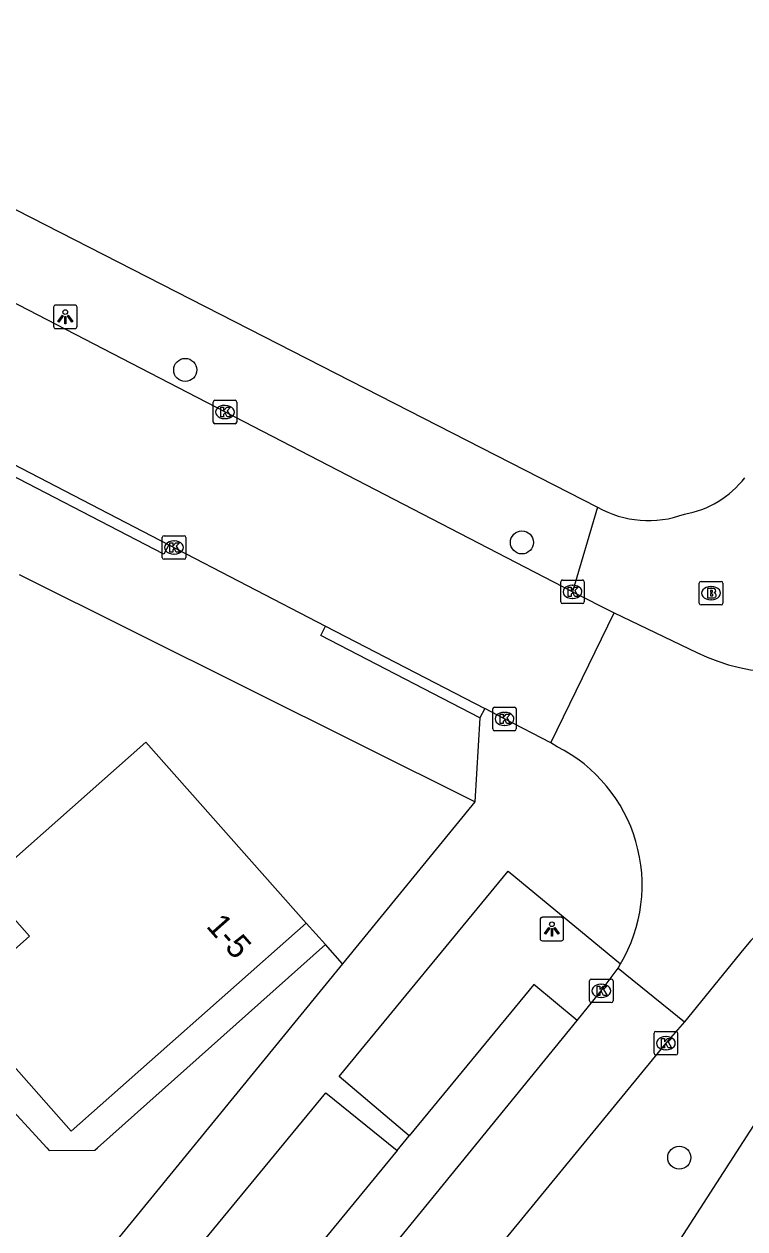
# Model space of a CAD drawing. Extents: x 160356 to 161355, y 381727 to 382845.
# Drawn here: x 160835.4 to 160866, y 381896 to 381947.2 of the extents above; entities that cross this region are included whole.
import ezdxf

# ---------------------------------------------------------------- set-up
doc = ezdxf.new("R2010")
doc.units = 0
for name, color, linetype in [('IMGEO_Berm_groen', 7, 'Continuous'), ('IMGEO_Boom', 7, 'Continuous'), ('IMGEO_Brandkraan', 7, 'Continuous'), ('IMGEO_Kolk', 7, 'Continuous'), ('IMGEO_Lichtpunt', 7, 'Continuous'), ('IMGEO_Pand', 7, 'Continuous'), ('IMGEO_Pand_nummerreeks', 7, 'Continuous'), ('IMGEO_Parkeervlak_open', 7, 'Continuous'), ('IMGEO_Rijbaan_lokaal_open', 7, 'Continuous'), ('IMGEO_Voetpad_halfverhard', 7, 'Continuous'), ('IMGEO_Voetpad_open', 7, 'Continuous')]:
    doc.layers.add(name, color=color, linetype=linetype)

msp = doc.modelspace()

# ---------------------------------------------------------------- linework, layer by layer
at = {"layer": 'IMGEO_Berm_groen'}
msp.add_lwpolyline([(160872.371, 381909.754), (160860.433, 381891.245), (160850.087, 381879.223), (160844.863, 381882.215)], dxfattribs=at)
at = {"layer": 'IMGEO_Boom'}
for centre in [(160842.225, 381932.523), (160856.518, 381925.194), (160863.198, 381899.059)]:
    msp.add_circle(centre, 0.489, dxfattribs=at)
at = {"layer": 'IMGEO_Brandkraan'}
for p, q in [((160864.05, 381922.612), (160864.05, 381923.464)), ((160864.125, 381923.538), (160864.977, 381923.538)), ((160864.538, 381923.318), (160864.563, 381923.318)), ((160865.051, 381923.464), (160865.051, 381922.612)), ((160864.561, 381922.758), (160864.536, 381922.758)), ((160864.977, 381922.538), (160864.125, 381922.538))]:
    msp.add_line(p, q, dxfattribs=at)
for points in [[(160864.05, 381922.612), (160864.05, 381923.464)], [(160864.125, 381923.538), (160864.977, 381923.538)], [(160864.398, 381923.238), (160864.398, 381922.838), (160864.611, 381922.838)], [(160864.629, 381923.238), (160864.398, 381923.238)], [(160864.577, 381923.157), (160864.523, 381923.157), (160864.523, 381923.081)], [(160865.051, 381923.464), (160865.051, 381922.612)], [(160864.523, 381923.081), (160864.576, 381923.081)], [(160864.585, 381923.005), (160864.523, 381923.005), (160864.523, 381922.924)], [(160864.523, 381922.924), (160864.585, 381922.924)], [(160864.977, 381922.538), (160864.125, 381922.538)]]:
    msp.add_lwpolyline(points, dxfattribs=at)
for centre, radius, start, end in [((160864.127, 381923.462), 0.0765, 91.552, 178.448), ((160864.127, 381923.462), 0.0765, 91.552, 178.448), ((160864.578, 381923.119), 0.0379, 267.8285, 90.9355), ((160864.633, 381923.093), 0.145, 59.4692, 91.5367), ((160864.658, 381923.14), 0.0922, 285.5137, 58.1501), ((160864.975, 381923.462), 0.0765, 1.552, 88.448), ((160864.975, 381923.462), 0.0765, 1.552, 88.448), ((160864.586, 381922.964), 0.0404, 269.8759, 90.5077), ((160864.617, 381923.089), 0.251, 268.6676, 293.5347), ((160864.663, 381922.948), 0.105, 301.3115, 78.989), ((160864.127, 381922.614), 0.0765, 181.552, 268.448), ((160864.127, 381922.614), 0.0765, 181.552, 268.448), ((160864.975, 381922.614), 0.0765, 271.552, 358.448), ((160864.975, 381922.614), 0.0765, 271.552, 358.448)]:
    msp.add_arc(centre, radius, start, end, dxfattribs=at)
for centre, major_axis, ratio, start_param, end_param in [((160864.537, 381923.038), (-0.387, 0.002), 0.722429, 4.712389, 7.853982), ((160864.562, 381923.038), (-0.39, 0.002), 0.717154, 1.570796, 4.712389)]:
    msp.add_ellipse(centre, major_axis=major_axis, ratio=ratio, start_param=start_param, end_param=end_param, dxfattribs=at)
at = {"layer": 'IMGEO_Kolk'}
for p, q in [((160843.413, 381930.308), (160843.413, 381931.16)), ((160843.488, 381931.234), (160844.34, 381931.234)), ((160843.901, 381931.014), (160843.926, 381931.014)), ((160844.414, 381931.16), (160844.414, 381930.308)), ((160843.924, 381930.454), (160843.899, 381930.454)), ((160844.34, 381930.234), (160843.488, 381930.234)), ((160841.251, 381924.555), (160841.251, 381925.407)), ((160841.326, 381925.481), (160842.178, 381925.481)), ((160841.739, 381925.261), (160841.764, 381925.261)), ((160842.252, 381925.407), (160842.252, 381924.555)), ((160841.762, 381924.701), (160841.737, 381924.701)), ((160842.178, 381924.481), (160841.326, 381924.481)), ((160858.167, 381922.672), (160858.167, 381923.524)), ((160858.242, 381923.598), (160859.094, 381923.598)), ((160858.655, 381923.378), (160858.68, 381923.378)), ((160859.168, 381923.524), (160859.168, 381922.672)), ((160858.678, 381922.818), (160858.653, 381922.818)), ((160859.094, 381922.598), (160858.242, 381922.598)), ((160855.28, 381917.27), (160855.28, 381918.122)), ((160855.355, 381918.196), (160856.207, 381918.196)), ((160856.281, 381918.122), (160856.281, 381917.27)), ((160855.768, 381917.976), (160855.793, 381917.976)), ((160856.207, 381917.196), (160855.355, 381917.196)), ((160855.791, 381917.416), (160855.766, 381917.416)), ((160859.388, 381905.721), (160859.388, 381906.573)), ((160859.463, 381906.647), (160860.315, 381906.647)), ((160859.876, 381906.427), (160859.901, 381906.427)), ((160860.389, 381906.573), (160860.389, 381905.721)), ((160859.899, 381905.867), (160859.874, 381905.867)), ((160860.315, 381905.647), (160859.463, 381905.647)), ((160862.13, 381903.498), (160862.13, 381904.35)), ((160862.205, 381904.424), (160863.057, 381904.424)), ((160862.618, 381904.204), (160862.643, 381904.204)), ((160863.131, 381904.35), (160863.131, 381903.498)), ((160863.057, 381903.424), (160862.205, 381903.424)), ((160862.641, 381903.644), (160862.616, 381903.644))]:
    msp.add_line(p, q, dxfattribs=at)
for points in [[(160843.413, 381930.308), (160843.413, 381931.16)], [(160843.488, 381931.234), (160844.34, 381931.234)], [(160843.734, 381930.934), (160843.857, 381930.934), (160843.857, 381930.783), (160843.987, 381930.934), (160844.151, 381930.934), (160844.005, 381930.783), (160844.158, 381930.534), (160844.006, 381930.534), (160843.921, 381930.698), (160843.857, 381930.631), (160843.857, 381930.534), (160843.734, 381930.534), (160843.734, 381930.934)], [(160844.414, 381931.16), (160844.414, 381930.308)], [(160844.34, 381930.234), (160843.488, 381930.234)], [(160841.251, 381924.555), (160841.251, 381925.407)], [(160841.326, 381925.481), (160842.178, 381925.481)], [(160842.252, 381925.407), (160842.252, 381924.555)], [(160841.572, 381925.181), (160841.695, 381925.181), (160841.695, 381925.03), (160841.825, 381925.181), (160841.989, 381925.181), (160841.843, 381925.03), (160841.996, 381924.781), (160841.844, 381924.781), (160841.759, 381924.945), (160841.695, 381924.878), (160841.695, 381924.781), (160841.572, 381924.781), (160841.572, 381925.181)], [(160842.178, 381924.481), (160841.326, 381924.481)], [(160858.167, 381922.672), (160858.167, 381923.524)], [(160858.242, 381923.598), (160859.094, 381923.598)], [(160858.488, 381923.298), (160858.611, 381923.298), (160858.611, 381923.147), (160858.741, 381923.298), (160858.905, 381923.298), (160858.759, 381923.147), (160858.912, 381922.898), (160858.76, 381922.898), (160858.675, 381923.062), (160858.611, 381922.995), (160858.611, 381922.898), (160858.488, 381922.898), (160858.488, 381923.298)], [(160859.168, 381923.524), (160859.168, 381922.672)], [(160859.094, 381922.598), (160858.242, 381922.598)], [(160855.28, 381917.27), (160855.28, 381918.122)], [(160855.355, 381918.196), (160856.207, 381918.196)], [(160856.281, 381918.122), (160856.281, 381917.27)], [(160855.601, 381917.896), (160855.724, 381917.896), (160855.724, 381917.745), (160855.854, 381917.896), (160856.018, 381917.896), (160855.872, 381917.745), (160856.025, 381917.496), (160855.873, 381917.496), (160855.788, 381917.66), (160855.724, 381917.593), (160855.724, 381917.496), (160855.601, 381917.496), (160855.601, 381917.896)], [(160856.207, 381917.196), (160855.355, 381917.196)], [(160859.388, 381905.721), (160859.388, 381906.573)], [(160859.463, 381906.647), (160860.315, 381906.647)], [(160859.709, 381906.347), (160859.832, 381906.347), (160859.832, 381906.196), (160859.962, 381906.347), (160860.126, 381906.347), (160859.98, 381906.196), (160860.133, 381905.947), (160859.981, 381905.947), (160859.896, 381906.111), (160859.832, 381906.044), (160859.832, 381905.947), (160859.709, 381905.947), (160859.709, 381906.347)], [(160860.389, 381906.573), (160860.389, 381905.721)], [(160860.315, 381905.647), (160859.463, 381905.647)], [(160862.13, 381903.498), (160862.13, 381904.35)], [(160862.205, 381904.424), (160863.057, 381904.424)], [(160863.131, 381904.35), (160863.131, 381903.498)], [(160862.451, 381904.124), (160862.574, 381904.124), (160862.574, 381903.973), (160862.704, 381904.124), (160862.868, 381904.124), (160862.722, 381903.973), (160862.875, 381903.724), (160862.723, 381903.724), (160862.638, 381903.888), (160862.574, 381903.821), (160862.574, 381903.724), (160862.451, 381903.724), (160862.451, 381904.124)], [(160863.057, 381903.424), (160862.205, 381903.424)]]:
    msp.add_lwpolyline(points, dxfattribs=at)
for centre, start, end in [((160843.49, 381931.158), 91.552, 178.448), ((160843.49, 381931.158), 91.552, 178.448), ((160844.338, 381931.158), 1.552, 88.448), ((160844.338, 381931.158), 1.552, 88.448), ((160843.49, 381930.31), 181.552, 268.448), ((160843.49, 381930.31), 181.552, 268.448), ((160844.338, 381930.31), 271.552, 358.448), ((160844.338, 381930.31), 271.552, 358.448), ((160841.328, 381925.405), 91.552, 178.448), ((160841.328, 381925.405), 91.552, 178.448), ((160842.176, 381925.405), 1.552, 88.448), ((160842.176, 381925.405), 1.552, 88.448), ((160841.328, 381924.557), 181.552, 268.448), ((160841.328, 381924.557), 181.552, 268.448), ((160842.176, 381924.557), 271.552, 358.448), ((160842.176, 381924.557), 271.552, 358.448), ((160858.244, 381923.522), 91.552, 178.448), ((160858.244, 381923.522), 91.552, 178.448), ((160859.092, 381923.522), 1.552, 88.448), ((160859.092, 381923.522), 1.552, 88.448), ((160858.244, 381922.674), 181.552, 268.448), ((160858.244, 381922.674), 181.552, 268.448), ((160859.092, 381922.674), 271.552, 358.448), ((160859.092, 381922.674), 271.552, 358.448), ((160855.357, 381918.12), 91.552, 178.448), ((160855.357, 381918.12), 91.552, 178.448), ((160856.205, 381918.12), 1.552, 88.448), ((160856.205, 381918.12), 1.552, 88.448), ((160855.357, 381917.272), 181.552, 268.448), ((160855.357, 381917.272), 181.552, 268.448), ((160856.205, 381917.272), 271.552, 358.448), ((160856.205, 381917.272), 271.552, 358.448), ((160859.465, 381906.571), 91.552, 178.448), ((160859.465, 381906.571), 91.552, 178.448), ((160860.313, 381906.571), 1.552, 88.448), ((160860.313, 381906.571), 1.552, 88.448), ((160859.465, 381905.723), 181.552, 268.448), ((160859.465, 381905.723), 181.552, 268.448), ((160860.313, 381905.723), 271.552, 358.448), ((160860.313, 381905.723), 271.552, 358.448), ((160862.207, 381904.348), 91.552, 178.448), ((160862.207, 381904.348), 91.552, 178.448), ((160863.055, 381904.348), 1.552, 88.448), ((160863.055, 381904.348), 1.552, 88.448), ((160862.207, 381903.5), 181.552, 268.448), ((160862.207, 381903.5), 181.552, 268.448), ((160863.055, 381903.5), 271.552, 358.448), ((160863.055, 381903.5), 271.552, 358.448)]:
    msp.add_arc(centre, 0.0765, start, end, dxfattribs=at)
for centre, major_axis, ratio, start_param, end_param in [((160843.9, 381930.734), (-0.387, 0.002), 0.722429, 4.712389, 7.853982), ((160843.925, 381930.734), (-0.39, 0.002), 0.717154, 1.570796, 4.712389), ((160841.738, 381924.981), (-0.387, 0.002), 0.722429, 4.712389, 7.853982), ((160841.763, 381924.981), (-0.39, 0.002), 0.717154, 1.570796, 4.712389), ((160858.654, 381923.098), (-0.387, 0.002), 0.722429, 4.712389, 7.853982), ((160858.679, 381923.098), (-0.39, 0.002), 0.717154, 1.570796, 4.712389), ((160855.767, 381917.696), (-0.387, 0.002), 0.722429, 4.712389, 7.853982), ((160855.792, 381917.696), (-0.39, 0.002), 0.717154, 1.570796, 4.712389), ((160859.875, 381906.147), (-0.387, 0.002), 0.722429, 4.712389, 7.853982), ((160859.9, 381906.147), (-0.39, 0.002), 0.717154, 1.570796, 4.712389), ((160862.617, 381903.924), (-0.387, 0.002), 0.722429, 4.712389, 7.853982), ((160862.642, 381903.924), (-0.39, 0.002), 0.717154, 1.570796, 4.712389)]:
    msp.add_ellipse(centre, major_axis=major_axis, ratio=ratio, start_param=start_param, end_param=end_param, dxfattribs=at)
at = {"layer": 'IMGEO_Lichtpunt'}
for p, q in [((160836.636, 381935.183), (160836.636, 381934.376)), ((160836.636, 381935.183), (160836.636, 381934.376)), ((160837.538, 381935.278), (160836.73, 381935.278)), ((160837.538, 381935.278), (160836.73, 381935.278)), ((160837.632, 381934.376), (160837.632, 381935.183)), ((160837.632, 381934.376), (160837.632, 381935.183)), ((160836.73, 381934.282), (160837.538, 381934.282)), ((160836.73, 381934.282), (160837.538, 381934.282)), ((160857.293, 381909.173), (160857.293, 381908.366)), ((160857.293, 381909.173), (160857.293, 381908.366)), ((160858.195, 381909.268), (160857.387, 381909.268)), ((160858.195, 381909.268), (160857.387, 381909.268)), ((160858.289, 381908.366), (160858.289, 381909.173)), ((160858.289, 381908.366), (160858.289, 381909.173)), ((160857.387, 381908.272), (160858.195, 381908.272)), ((160857.387, 381908.272), (160858.195, 381908.272))]:
    msp.add_line(p, q, dxfattribs=at)
for points in [[(160837.01, 381934.847), (160837.049, 381934.819), (160836.861, 381934.557), (160836.823, 381934.584), (160837.01, 381934.847)], [(160837.112, 381934.799), (160837.159, 381934.799), (160837.159, 381934.477), (160837.112, 381934.477), (160837.112, 381934.799)], [(160837.222, 381934.819), (160837.26, 381934.846), (160837.447, 381934.584), (160837.408, 381934.556), (160837.222, 381934.819)], [(160857.667, 381908.837), (160857.706, 381908.809), (160857.518, 381908.547), (160857.48, 381908.574), (160857.667, 381908.837)], [(160857.879, 381908.809), (160857.917, 381908.836), (160858.104, 381908.574), (160858.065, 381908.546), (160857.879, 381908.809)], [(160857.769, 381908.789), (160857.816, 381908.789), (160857.816, 381908.467), (160857.769, 381908.467), (160857.769, 381908.789)]]:
    msp.add_lwpolyline(points, dxfattribs=at)
for centre in [(160837.135, 381934.981), (160857.792, 381908.971)]:
    msp.add_circle(centre, 0.0994, dxfattribs=at)
for centre, start, end in [((160836.73, 381935.183), 90, 180), ((160836.73, 381935.183), 90, 180), ((160837.538, 381935.183), 0, 90), ((160837.538, 381935.183), 0, 90), ((160836.73, 381934.376), 180, 270), ((160836.73, 381934.376), 180, 270), ((160837.538, 381934.376), 270, 0), ((160837.538, 381934.376), 270, 360), ((160857.387, 381909.173), 90, 180), ((160857.387, 381909.173), 90, 180), ((160858.195, 381909.173), 0, 90), ((160858.195, 381909.173), 0, 90), ((160857.387, 381908.366), 180, 270), ((160857.387, 381908.366), 180, 270), ((160858.195, 381908.366), 270, 0), ((160858.195, 381908.366), 270, 360)]:
    msp.add_arc(centre, 0.0946, start, end, dxfattribs=at)
at = {"layer": 'IMGEO_Pand'}
for points in [[(160833.696, 381910.641), (160840.55, 381916.712), (160847.359, 381909.025)], [(160832.495, 381905.707), (160835.617, 381908.472), (160833.696, 381910.641)], [(160847.359, 381909.025), (160837.382, 381900.189), (160832.495, 381905.707)]]:
    msp.add_lwpolyline(points, dxfattribs=at)
at = {"layer": 'IMGEO_Parkeervlak_open'}
for points in [[(160858.861, 381904.885), (160857.02, 381906.421), (160851.736, 381899.987)], [(160851.219, 381899.358), (160843.921, 381890.472)]]:
    msp.add_lwpolyline(points, dxfattribs=at)
at = {"layer": 'IMGEO_Rijbaan_lokaal_open'}
for points in [[(160858.668, 381923.098), (160813.262, 381946.618), (160812.854, 381946.829)], [(160833.426, 381929.292), (160841.525, 381925.098)], [(160841.525, 381925.098), (160848.187, 381921.638)], [(160858.668, 381923.098), (160860.432, 381922.204)], [(160857.744, 381916.681), (160860.432, 381922.204)], [(160860.432, 381922.204), (160863.943, 381920.523)], [(160848.187, 381921.638), (160854.945, 381918.142)], [(160857.744, 381916.681), (160855.781, 381917.696), (160854.945, 381918.142)], [(160858.02, 381916.515), (160857.744, 381916.681)], [(160865.94, 381907.927), (160863.422, 381904.83)], [(160860.601, 381907.108), (160860.705, 381907.291)], [(160858.861, 381904.885), (160859.889, 381906.147), (160860.601, 381907.108)], [(160860.601, 381907.108), (160863.422, 381904.83)], [(160838.083, 381879.405), (160847.201, 381890.564), (160858.861, 381904.885)], [(160863.422, 381904.83), (160862.631, 381903.924), (160849.917, 381888.417), (160844.863, 381882.215)]]:
    msp.add_lwpolyline(points, dxfattribs=at)
for centre, radius, start, end in [((160867.558, 381927.842), 8.163, 243.7154, 297.5407), ((160855.038, 381910.644), 6.585, 329.3903, 63.0691), ((160870.387, 381904.504), 5.612, 69.3019, 142.4171)]:
    msp.add_arc(centre, radius, start, end, dxfattribs=at)
at = {"layer": 'IMGEO_Voetpad_halfverhard'}
msp.add_lwpolyline([(160787.432, 381907.462), (160783.539, 381904.013), (160789.824, 381897.247), (160791.795, 381897.247), (160797.233, 381902.25), (160801.4, 381897.72), (160803.458, 381897.72), (160808.912, 381902.737), (160812.983, 381898.312), (160814.808, 381898.312), (160820.379, 381903.436), (160824.495, 381898.962), (160824.673, 381898.769), (160826.597, 381898.769), (160826.807, 381898.962), (160832.232, 381903.953), (160836.345, 381899.482), (160836.448, 381899.369), (160838.387, 381899.373), (160838.505, 381899.482), (160848.175, 381908.11)], dxfattribs=at)
at = {"layer": 'IMGEO_Voetpad_open'}
for points in [[(160815.913, 381949.125), (160859.732, 381926.696)], [(160841.525, 381925.098), (160841.319, 381924.698), (160833.22, 381928.892), (160833.426, 381929.292)], [(160859.732, 381926.696), (160858.668, 381923.098)], [(160854.514, 381914.18), (160835.192, 381923.816)], [(160854.739, 381917.742), (160847.981, 381921.238), (160848.187, 381921.638)], [(160854.945, 381918.142), (160854.739, 381917.742)], [(160854.739, 381917.742), (160854.514, 381914.18)], [(160854.514, 381914.18), (160848.899, 381907.299)], [(160851.736, 381899.987), (160848.762, 381902.502), (160855.93, 381911.223), (160860.705, 381907.291)], [(160848.175, 381908.11), (160847.359, 381909.025)], [(160848.899, 381907.299), (160848.175, 381908.11)], [(160848.899, 381907.299), (160836.265, 381891.816), (160826.057, 381879.947)], [(160843.921, 381890.472), (160840.867, 381892.909), (160848.192, 381901.812), (160851.219, 381899.358)], [(160851.219, 381899.358), (160851.736, 381899.987)]]:
    msp.add_lwpolyline(points, dxfattribs=at)
for centre, radius, start, end in [((160862.732, 381930.438), 4.098, 279.573, 322.5313), ((160861.892, 381930.47), 4.348, 240.2191, 290.4958)]:
    msp.add_arc(centre, radius, start, end, dxfattribs=at)

# ---------------------------------------------------------------- texts
at = {"layer": 'IMGEO_Pand_nummerreeks'}
msp.add_text('1-5', height=1, rotation=311.5167, dxfattribs=at).set_placement((160843.083, 381908.872))

doc.saveas('drawing.dxf')
